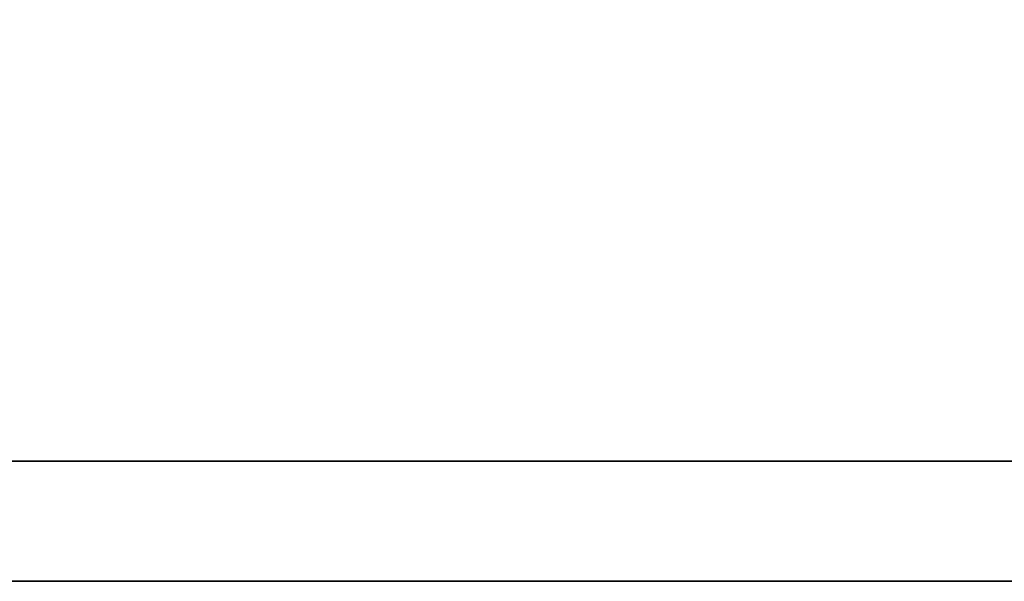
# Model space of a CAD drawing. Header units: millimetres. Extents: x -227 to 3135, y -1502 to 860.
# Tile 428 of 582: x 1237.829 to 1239.479, y -927.13 to -926.189. Entities that reach past the tile are written whole.
import ezdxf

# ---------------------------------------------------------------- set-up
doc = ezdxf.new("R2010")
doc.units = ezdxf.units.MM
doc.layers.add('DIM', color=4, linetype='CONTINUOUS')
doc.layers.add('layer 1', color=7, linetype='CONTINUOUS')

# ---------------------------------------------------------------- blocks, each defined once
blk = doc.blocks.new('TBI MOTION logo(完整正式版)')
at = {"layer": 'layer 1', "color": 22, "lineweight": 35}
blk.add_open_spline([(75.90875, -9.47875), (75.90875, -9.47875), (75.90875, -12.28625), (75.90875, -12.28625), (75.90875, -12.28625), (75.90875, -12.28625), (75.90875, -12.47875), (75.90875, -12.47875), (75.90875, -12.47875), (75.90875, -12.47875), (75.71625, -12.47875), (75.71625, -12.47875), (75.71625, -12.47875), (75.71625, -12.47875), (-88.32875, -12.47875), (-88.32875, -12.47875), (-88.32875, -12.47875), (-88.32875, -12.47875), (-88.32875, -13.29375), (-88.32875, -13.29375), (-88.32875, -13.29375), (-88.32875, -13.29375), (82.89125, -13.29375), (82.89125, -13.29375), (82.89125, -13.29375), (82.89125, -13.29375), (75.90875, -9.47875), (75.90875, -9.47875)], degree=3, knots=[0, 0, 0, 0, 0.1428571, 0.1428571, 0.1428571, 0.1428572, 0.2857143, 0.2857143, 0.2857143, 0.2857143, 0.4285714, 0.4285714, 0.4285714, 0.4285714, 0.5714286, 0.5714286, 0.5714286, 0.5714286, 0.7142857, 0.7142857, 0.7142857, 0.7142857, 0.8571429, 0.8571429, 0.8571429, 0.8571429, 1, 1, 1, 1], dxfattribs=at)

msp = doc.modelspace()

# ---------------------------------------------------------------- block references
at = {"layer": 'DIM', "color": 7, "xscale": 0.246592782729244, "yscale": 0.246592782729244, "zscale": 0.246592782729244}
msp.add_blockref('TBI MOTION logo(完整正式版)', (1233.252, -923.8519), dxfattribs=at)

doc.saveas('drawing.dxf')
